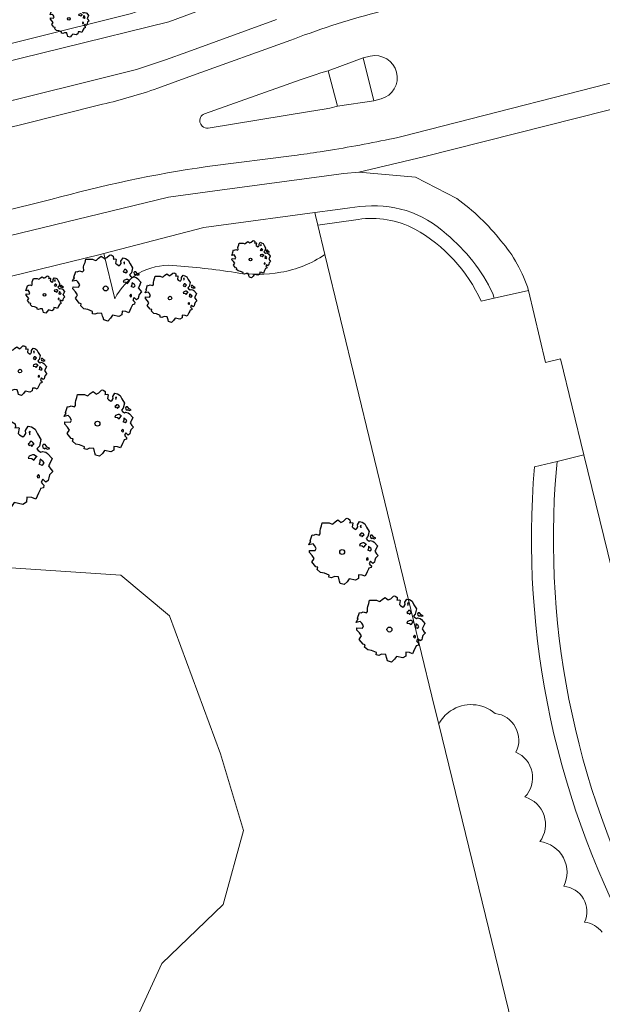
# Model space of a CAD drawing. Header units: metres. Extents: x 152391 to 157968, y 462336 to 467280.
# Tile 591 of 656: x 156759 to 156799, y 464163 to 464230. Entities that reach past the tile are written whole.
import ezdxf

# ---------------------------------------------------------------- set-up
doc = ezdxf.new("R2010")
doc.units = ezdxf.units.M
doc.header["$LTSCALE"] = 0.75
doc.layers.get('0').update_dxf_attribs({"lineweight": 25})
for name, color, linetype, lineweight in [('B-GV-GR-BOOM-S', 252, 'Continuous', 25), ('B-WE-GR-BEPLANTING_CULTUUR_BOSPLANTSOEN-GV', 251, 'Continuous', 18), ('B-WE-GR-BOS_LOOF-GV', 251, 'Continuous', 13), ('B-WE-OG-TERREIN_CULTUURSCHEIDING-GV', 251, 'Continuous', 18), ('B-WE-VH-VERHARDING_ASFALT-GV', 251, 'Continuous', 18), ('B-WE-VH-VERHARDING_TEGEL-GV', 251, 'Continuous', 18)]:
    doc.layers.add(name, color=color, linetype=linetype, lineweight=lineweight)

# ---------------------------------------------------------------- blocks, each defined once
blk = doc.blocks.new('SGR-BOOM_21_30')
at = {"linetype": 'Continuous'}
for p, q in [((-1.051, 1.335), (-1.016, 1.499)), ((-1.016, 1.499), (-0.668, 1.499)), ((-0.668, 1.499), (-0.516, 1.433)), ((-0.516, 1.433), (-0.47, 1.45)), ((-0.47, 1.45), (-0.365, 1.548)), ((-0.365, 1.548), (-0.226, 1.647)), ((-0.226, 1.647), (-0.133, 1.581)), ((-0.133, 1.581), (-0.063, 1.515)), ((-0.063, 1.515), (0.065, 1.581)), ((0.065, 1.581), (0.205, 1.712)), ((0.205, 1.712), (0.263, 1.729)), ((0.263, 1.729), (0.333, 1.696)), ((0.333, 1.696), (0.391, 1.647)), ((0.402, 1.532), (0.379, 1.499)), ((0.379, 1.499), (0.53, 1.515)), ((0.391, 1.647), (0.402, 1.532)), ((0.542, 1.483), (0.507, 1.285)), ((0.53, 1.515), (0.542, 1.483)), ((0.786, 1.4), (0.891, 1.565)), ((0.798, 1.285), (0.786, 1.4)), ((0.891, 1.565), (1.019, 1.532)), ((0.972, 1.368), (0.926, 1.335)), ((0.961, 1.269), (0.972, 1.368)), ((1.019, 1.532), (1.158, 1.45)), ((1.158, 1.45), (1.251, 1.269)), ((-1.633, 0.579), (-1.528, 0.875)), ((-1.528, 0.875), (-1.458, 0.858)), ((-1.458, 0.858), (-1.342, 0.908)), ((-1.342, 0.908), (-1.179, 0.858)), ((-1.179, 0.858), (-1.121, 0.924)), ((-1.133, 1.088), (-1.109, 1.187)), ((-1.121, 0.924), (-1.133, 1.088)), ((-1.109, 1.187), (-1.051, 1.335)), ((0.507, 1.285), (0.565, 1.236)), ((0.565, 1.236), (0.693, 1.154)), ((0.693, 1.154), (0.751, 1.203)), ((0.751, 1.203), (0.798, 1.285)), ((0.937, 0.908), (0.891, 0.875)), ((0.891, 0.875), (0.926, 0.825)), ((0.926, 1.335), (0.949, 1.253)), ((0.926, 0.825), (0.984, 0.842)), ((0.972, 0.973), (0.937, 0.908)), ((0.949, 1.253), (0.961, 1.236)), ((1.03, 0.973), (0.972, 0.973)), ((0.984, 0.842), (1.03, 0.776)), ((1.077, 0.94), (1.03, 0.973)), ((1.03, 0.776), (1.077, 0.842)), ((1.124, 0.875), (1.077, 0.94)), ((1.077, 0.842), (1.124, 0.875)), ((1.321, 0.793), (1.228, 0.694)), ((1.228, 0.694), (1.275, 0.628)), ((1.251, 1.269), (1.379, 1.055)), ((1.379, 1.055), (1.321, 0.793)), ((1.472, 0.858), (1.438, 0.809)), ((1.438, 0.809), (1.461, 0.743)), ((1.461, 0.743), (1.531, 0.694)), ((1.542, 0.858), (1.472, 0.858)), ((1.531, 0.727), (1.635, 0.678)), ((1.531, 0.694), (1.542, 0.727)), ((1.624, 0.76), (1.542, 0.858)), ((1.728, 0.71), (1.624, 0.76)), ((1.635, 0.678), (1.728, 0.71)), ((-1.703, 0.365), (-1.656, 0.48)), ((-1.493, 0.415), (-1.703, 0.365)), ((-1.679, -0.029), (-1.668, 0.086)), ((-1.668, 0.086), (-1.389, 0.07)), ((-1.656, 0.48), (-1.598, 0.53)), ((-1.598, 0.53), (-1.633, 0.579)), ((-1.423, 0.333), (-1.493, 0.415)), ((-1.33, 0.185), (-1.423, 0.333)), ((-1.389, 0.07), (-1.33, 0.185)), ((0.926, 0.415), (0.891, 0.333)), ((0.891, 0.333), (1.03, 0.316)), ((1.054, 0.464), (0.926, 0.415)), ((1.03, 0.316), (1.112, 0.251)), ((1.112, 0.464), (1.054, 0.464)), ((1.217, 0.398), (1.112, 0.464)), ((1.112, 0.251), (1.205, 0.365)), ((1.205, 0.365), (1.24, 0.415)), ((1.275, 0.628), (1.379, 0.563)), ((1.344, 0.185), (1.31, 0.103)), ((1.434, 0.049), (1.31, 0.103)), ((1.356, 0.3), (1.344, 0.234)), ((1.344, 0.234), (1.344, 0.185)), ((1.426, 0.234), (1.356, 0.3)), ((1.379, 0.563), (1.438, 0.595)), ((1.472, 0.201), (1.426, 0.234)), ((1.434, 0.049), (1.507, 0.136)), ((1.438, 0.595), (1.565, 0.563)), ((1.507, 0.136), (1.472, 0.201)), ((1.565, 0.563), (1.635, 0.513)), ((1.635, 0.513), (1.81, 0.316)), ((1.717, 0.103), (1.67, 0.037)), ((1.67, 0.037), (1.763, -0.094)), ((1.81, 0.316), (1.717, 0.103)), ((-1.54, -0.177), (-1.679, -0.029)), ((-1.551, -0.505), (-1.493, -0.423)), ((-1.354, -0.752), (-1.551, -0.505)), ((-1.435, -0.324), (-1.54, -0.177)), ((-1.493, -0.423), (-1.435, -0.324)), ((1.286, -0.292), (1.24, -0.357)), ((1.24, -0.357), (1.251, -0.423)), ((1.263, -0.423), (1.333, -0.407)), ((1.333, -0.341), (1.286, -0.292)), ((1.333, -0.407), (1.333, -0.341)), ((1.461, -0.472), (1.391, -0.587)), ((1.391, -0.587), (1.426, -0.637)), ((1.426, -0.637), (1.496, -0.702)), ((1.577, -0.587), (1.461, -0.472)), ((1.658, -0.522), (1.577, -0.587)), ((1.682, -0.423), (1.658, -0.522)), ((1.717, -0.308), (1.682, -0.423)), ((1.845, -0.177), (1.717, -0.308)), ((1.763, -0.094), (1.845, -0.177)), ((-1.249, -0.784), (-1.354, -0.752)), ((-1.272, -0.899), (-1.249, -0.784)), ((-1.109, -1.047), (-1.272, -0.899)), ((-0.912, -1.08), (-1.109, -1.047)), ((-0.668, -1.179), (-0.912, -1.08)), ((-0.679, -1.294), (-0.668, -1.179)), ((-0.551, -1.326), (-0.679, -1.294)), ((-0.4, -1.261), (-0.551, -1.326)), ((-0.191, -1.277), (-0.4, -1.261)), ((-0.156, -1.425), (-0.191, -1.277)), ((0.844, -1.162), (0.833, -1.359)), ((1.03, -1.179), (0.844, -1.162)), ((1.182, -1.244), (1.03, -1.179)), ((1.286, -1.014), (1.182, -1.244)), ((1.356, -0.883), (1.286, -1.014)), ((1.368, -0.834), (1.356, -0.883)), ((1.484, -0.801), (1.368, -0.834)), ((1.496, -0.702), (1.484, -0.801)), ((-0.133, -1.491), (-0.156, -1.425)), ((-0.098, -1.606), (-0.133, -1.491)), ((0.112, -1.671), (-0.098, -1.606)), ((0.251, -1.524), (0.112, -1.671)), ((0.356, -1.376), (0.251, -1.524)), ((0.682, -1.441), (0.356, -1.376)), ((0.833, -1.359), (0.682, -1.441))]:
    blk.add_line(p, q, dxfattribs=at)
blk.add_circle((0, 0), 0.126, dxfattribs=at)
blk = doc.blocks.new('SGR-BOOM_31_50')
at = {"linetype": 'Continuous'}
for p, q in [((-0.626, 1.933), (-0.487, 2.064)), ((-0.487, 2.064), (-0.301, 2.196)), ((-0.301, 2.196), (-0.177, 2.108)), ((-0.177, 2.108), (-0.084, 2.02)), ((-0.084, 2.02), (0.087, 2.108)), ((0.087, 2.108), (0.273, 2.283)), ((0.273, 2.283), (0.351, 2.305)), ((0.351, 2.305), (0.444, 2.261)), ((0.444, 2.261), (0.521, 2.196)), ((0.537, 2.042), (0.506, 1.999)), ((0.506, 1.999), (0.707, 2.02)), ((0.521, 2.196), (0.537, 2.042)), ((0.707, 2.02), (0.723, 1.977)), ((1.048, 1.867), (1.188, 2.086)), ((1.188, 2.086), (1.358, 2.042)), ((1.358, 2.042), (1.545, 1.933)), ((-1.51, 1.451), (-1.479, 1.582)), ((-1.495, 1.232), (-1.51, 1.451)), ((-1.479, 1.582), (-1.402, 1.78)), ((-1.402, 1.78), (-1.355, 1.999)), ((-1.355, 1.999), (-0.89, 1.999)), ((-0.89, 1.999), (-0.688, 1.911)), ((-0.688, 1.911), (-0.626, 1.933)), ((0.723, 1.977), (0.676, 1.714)), ((0.676, 1.714), (0.754, 1.648)), ((0.754, 1.648), (0.924, 1.539)), ((0.924, 1.539), (1.002, 1.604)), ((1.002, 1.604), (1.064, 1.714)), ((1.064, 1.714), (1.048, 1.867)), ((1.296, 1.823), (1.234, 1.78)), ((1.234, 1.78), (1.265, 1.67)), ((1.265, 1.67), (1.281, 1.648)), ((1.281, 1.692), (1.296, 1.823)), ((1.545, 1.933), (1.669, 1.692)), ((1.669, 1.692), (1.839, 1.407)), ((1.839, 1.407), (1.762, 1.057)), ((-2.208, 0.641), (-2.131, 0.706)), ((-2.177, 0.772), (-2.038, 1.166)), ((-2.131, 0.706), (-2.177, 0.772)), ((-2.038, 1.166), (-1.944, 1.144)), ((-1.944, 1.144), (-1.789, 1.21)), ((-1.789, 1.21), (-1.572, 1.144)), ((-1.572, 1.144), (-1.495, 1.232)), ((1.25, 1.21), (1.188, 1.166)), ((1.188, 1.166), (1.234, 1.101)), ((1.234, 1.101), (1.312, 1.122)), ((1.296, 1.298), (1.25, 1.21)), ((1.374, 1.298), (1.296, 1.298)), ((1.312, 1.122), (1.374, 1.035)), ((1.436, 1.254), (1.374, 1.298)), ((1.374, 1.035), (1.436, 1.122)), ((1.498, 1.166), (1.436, 1.254)), ((1.436, 1.122), (1.498, 1.166)), ((1.762, 1.057), (1.638, 0.925)), ((1.638, 0.925), (1.7, 0.838)), ((1.7, 0.838), (1.839, 0.75)), ((1.839, 0.75), (1.917, 0.794)), ((1.963, 1.144), (1.917, 1.079)), ((1.917, 1.079), (1.948, 0.991)), ((1.917, 0.794), (2.087, 0.75)), ((1.948, 0.991), (2.041, 0.925)), ((2.056, 1.144), (1.963, 1.144)), ((2.041, 0.969), (2.18, 0.903)), ((2.041, 0.925), (2.056, 0.969)), ((2.165, 1.013), (2.056, 1.144)), ((2.087, 0.75), (2.18, 0.684)), ((2.304, 0.947), (2.165, 1.013)), ((2.18, 0.903), (2.304, 0.947)), ((2.18, 0.684), (2.413, 0.422)), ((-2.27, 0.487), (-2.208, 0.641)), ((-1.991, 0.553), (-2.27, 0.487)), ((-2.239, -0.038), (-2.224, 0.115)), ((-2.224, 0.115), (-1.851, 0.093)), ((-1.898, 0.444), (-1.991, 0.553)), ((-1.774, 0.246), (-1.898, 0.444)), ((-1.851, 0.093), (-1.774, 0.246)), ((1.234, 0.553), (1.188, 0.444)), ((1.188, 0.444), (1.374, 0.422)), ((1.405, 0.619), (1.234, 0.553)), ((1.374, 0.422), (1.483, 0.334)), ((1.483, 0.619), (1.405, 0.619)), ((1.622, 0.531), (1.483, 0.619)), ((1.483, 0.334), (1.607, 0.487)), ((1.607, 0.487), (1.653, 0.553)), ((1.793, 0.246), (1.746, 0.137)), ((1.911, 0.065), (1.746, 0.137)), ((1.808, 0.4), (1.793, 0.312)), ((1.793, 0.312), (1.793, 0.246)), ((1.901, 0.312), (1.808, 0.4)), ((1.963, 0.268), (1.901, 0.312)), ((1.911, 0.065), (2.01, 0.181)), ((2.01, 0.181), (1.963, 0.268)), ((2.289, 0.137), (2.227, 0.049)), ((2.227, 0.049), (2.351, -0.126)), ((2.413, 0.422), (2.289, 0.137)), ((-2.053, -0.235), (-2.239, -0.038)), ((-2.069, -0.673), (-1.991, -0.564)), ((-1.913, -0.433), (-2.053, -0.235)), ((-1.991, -0.564), (-1.913, -0.433)), ((1.715, -0.389), (1.653, -0.476)), ((1.653, -0.476), (1.669, -0.564)), ((1.684, -0.564), (1.777, -0.542)), ((1.777, -0.454), (1.715, -0.389)), ((1.777, -0.542), (1.777, -0.454)), ((1.948, -0.63), (1.855, -0.783)), ((2.103, -0.783), (1.948, -0.63)), ((2.242, -0.564), (2.211, -0.695)), ((2.289, -0.411), (2.242, -0.564)), ((2.459, -0.235), (2.289, -0.411)), ((2.351, -0.126), (2.459, -0.235)), ((-1.805, -1.002), (-2.069, -0.673)), ((-1.665, -1.046), (-1.805, -1.002)), ((-1.696, -1.199), (-1.665, -1.046)), ((-1.479, -1.396), (-1.696, -1.199)), ((1.808, -1.177), (1.715, -1.352)), ((1.824, -1.112), (1.808, -1.177)), ((1.979, -1.068), (1.824, -1.112)), ((1.855, -0.783), (1.901, -0.849)), ((1.901, -0.849), (1.994, -0.936)), ((1.994, -0.936), (1.979, -1.068)), ((2.211, -0.695), (2.103, -0.783)), ((-1.216, -1.44), (-1.479, -1.396)), ((-0.89, -1.571), (-1.216, -1.44)), ((-0.906, -1.725), (-0.89, -1.571)), ((-0.735, -1.769), (-0.906, -1.725)), ((-0.533, -1.681), (-0.735, -1.769)), ((-0.254, -1.703), (-0.533, -1.681)), ((-0.208, -1.9), (-0.254, -1.703)), ((-0.177, -1.988), (-0.208, -1.9)), ((-0.13, -2.141), (-0.177, -1.988)), ((0.475, -1.834), (0.335, -2.031)), ((0.909, -1.922), (0.475, -1.834)), ((1.11, -1.812), (0.909, -1.922)), ((1.126, -1.55), (1.11, -1.812)), ((1.374, -1.571), (1.126, -1.55)), ((1.576, -1.659), (1.374, -1.571)), ((1.715, -1.352), (1.576, -1.659)), ((0.149, -2.229), (-0.13, -2.141)), ((0.335, -2.031), (0.149, -2.229))]:
    blk.add_line(p, q, dxfattribs=at)
blk.add_circle((0, 0), 0.169, dxfattribs=at)
blk = doc.blocks.new('SGR-BOOM_50_100')
at = {"linetype": 'Continuous'}
for p, q in [((-0.835, 2.577), (-0.649, 2.752)), ((-0.649, 2.752), (-0.401, 2.928)), ((-0.401, 2.928), (-0.236, 2.811)), ((-0.236, 2.811), (-0.112, 2.694)), ((-0.112, 2.694), (0.116, 2.811)), ((0.116, 2.811), (0.364, 3.044)), ((0.364, 3.044), (0.467, 3.074)), ((0.467, 3.074), (0.591, 3.015)), ((0.591, 3.015), (0.695, 2.928)), ((0.715, 2.723), (0.674, 2.665)), ((0.674, 2.665), (0.943, 2.694)), ((0.695, 2.928), (0.715, 2.723)), ((0.943, 2.694), (0.964, 2.636)), ((1.398, 2.49), (1.584, 2.782)), ((1.584, 2.782), (1.811, 2.723)), ((1.811, 2.723), (2.059, 2.577)), ((-2.014, 1.935), (-1.972, 2.11)), ((-1.972, 2.11), (-1.869, 2.373)), ((-1.869, 2.373), (-1.807, 2.665)), ((-1.807, 2.665), (-1.187, 2.665)), ((-1.187, 2.665), (-0.918, 2.548)), ((-0.918, 2.548), (-0.835, 2.577)), ((0.964, 2.636), (0.902, 2.285)), ((0.902, 2.285), (1.005, 2.198)), ((1.005, 2.198), (1.232, 2.052)), ((1.232, 2.052), (1.336, 2.139)), ((1.336, 2.139), (1.418, 2.285)), ((1.418, 2.285), (1.398, 2.49)), ((1.729, 2.431), (1.646, 2.373)), ((1.646, 2.373), (1.687, 2.227)), ((1.687, 2.227), (1.708, 2.198)), ((1.708, 2.256), (1.729, 2.431)), ((2.059, 2.577), (2.225, 2.256)), ((2.225, 2.256), (2.452, 1.876)), ((-2.903, 1.029), (-2.717, 1.555)), ((-2.717, 1.555), (-2.593, 1.526)), ((-2.593, 1.526), (-2.386, 1.613)), ((-2.386, 1.613), (-2.096, 1.526)), ((-2.096, 1.526), (-1.993, 1.643)), ((-1.993, 1.643), (-2.014, 1.935)), ((1.667, 1.613), (1.584, 1.555)), ((1.584, 1.555), (1.646, 1.467)), ((1.646, 1.467), (1.749, 1.497)), ((1.729, 1.73), (1.667, 1.613)), ((1.832, 1.73), (1.729, 1.73)), ((1.749, 1.497), (1.832, 1.38)), ((1.915, 1.672), (1.832, 1.73)), ((1.832, 1.38), (1.915, 1.497)), ((1.997, 1.555), (1.915, 1.672)), ((1.915, 1.497), (1.997, 1.555)), ((2.349, 1.409), (2.183, 1.234)), ((2.452, 1.876), (2.349, 1.409)), ((2.618, 1.526), (2.556, 1.438)), ((2.556, 1.438), (2.597, 1.321)), ((2.742, 1.526), (2.618, 1.526)), ((2.886, 1.351), (2.742, 1.526)), ((3.072, 1.263), (2.886, 1.351)), ((-3.027, 0.65), (-2.944, 0.854)), ((-2.655, 0.737), (-3.027, 0.65)), ((-2.944, 0.854), (-2.841, 0.942)), ((-2.841, 0.942), (-2.903, 1.029)), ((-2.531, 0.591), (-2.655, 0.737)), ((1.646, 0.737), (1.584, 0.591)), ((1.873, 0.825), (1.646, 0.737)), ((1.977, 0.825), (1.873, 0.825)), ((2.163, 0.708), (1.977, 0.825)), ((2.142, 0.65), (2.204, 0.737)), ((2.183, 1.234), (2.266, 1.117)), ((2.266, 1.117), (2.452, 1)), ((2.452, 1), (2.556, 1.059)), ((2.556, 1.059), (2.783, 1)), ((2.597, 1.321), (2.721, 1.234)), ((2.721, 1.292), (2.907, 1.205)), ((2.721, 1.234), (2.742, 1.292)), ((2.783, 1), (2.907, 0.913)), ((2.907, 1.205), (3.072, 1.263)), ((2.907, 0.913), (3.217, 0.562)), ((-2.985, -0.051), (-2.965, 0.153)), ((-2.965, 0.153), (-2.469, 0.124)), ((-2.365, 0.329), (-2.531, 0.591)), ((-2.469, 0.124), (-2.365, 0.329)), ((1.584, 0.591), (1.832, 0.562)), ((1.832, 0.562), (1.977, 0.445)), ((1.977, 0.445), (2.142, 0.65)), ((2.39, 0.329), (2.328, 0.183)), ((2.549, 0.087), (2.328, 0.183)), ((2.411, 0.533), (2.39, 0.416)), ((2.39, 0.416), (2.39, 0.329)), ((2.535, 0.416), (2.411, 0.533)), ((2.618, 0.358), (2.535, 0.416)), ((2.549, 0.087), (2.68, 0.241)), ((2.68, 0.241), (2.618, 0.358)), ((3.052, 0.183), (2.969, 0.066)), ((2.969, 0.066), (3.135, -0.168)), ((3.217, 0.562), (3.052, 0.183)), ((-2.737, -0.314), (-2.985, -0.051)), ((-2.551, -0.577), (-2.737, -0.314)), ((-2.655, -0.752), (-2.551, -0.577)), ((2.287, -0.518), (2.204, -0.635)), ((2.204, -0.635), (2.225, -0.752)), ((2.37, -0.606), (2.287, -0.518)), ((2.37, -0.723), (2.37, -0.606)), ((3.052, -0.548), (2.99, -0.752)), ((3.279, -0.314), (3.052, -0.548)), ((3.135, -0.168), (3.279, -0.314)), ((-2.758, -0.898), (-2.655, -0.752)), ((-2.407, -1.336), (-2.758, -0.898)), ((-2.22, -1.394), (-2.407, -1.336)), ((2.245, -0.752), (2.37, -0.723)), ((2.597, -0.84), (2.473, -1.044)), ((2.473, -1.044), (2.535, -1.132)), ((2.535, -1.132), (2.659, -1.248)), ((2.804, -1.044), (2.597, -0.84)), ((2.659, -1.248), (2.638, -1.424)), ((2.948, -0.927), (2.804, -1.044)), ((2.99, -0.752), (2.948, -0.927)), ((-2.262, -1.599), (-2.22, -1.394)), ((-1.972, -1.862), (-2.262, -1.599)), ((-1.621, -1.92), (-1.972, -1.862)), ((-1.187, -2.095), (-1.621, -1.92)), ((2.287, -1.803), (2.101, -2.212)), ((2.411, -1.57), (2.287, -1.803)), ((2.432, -1.482), (2.411, -1.57)), ((2.638, -1.424), (2.432, -1.482)), ((-1.207, -2.3), (-1.187, -2.095)), ((-0.98, -2.358), (-1.207, -2.3)), ((-0.711, -2.241), (-0.98, -2.358)), ((-0.339, -2.271), (-0.711, -2.241)), ((-0.277, -2.533), (-0.339, -2.271)), ((-0.236, -2.65), (-0.277, -2.533)), ((-0.174, -2.855), (-0.236, -2.65)), ((0.633, -2.446), (0.447, -2.709)), ((1.212, -2.563), (0.633, -2.446)), ((1.48, -2.417), (1.212, -2.563)), ((1.501, -2.066), (1.48, -2.417)), ((1.832, -2.095), (1.501, -2.066)), ((2.101, -2.212), (1.832, -2.095)), ((0.199, -2.971), (-0.174, -2.855)), ((0.447, -2.709), (0.199, -2.971))]:
    blk.add_line(p, q, dxfattribs=at)
blk.add_circle((0, 0), 0.225, dxfattribs=at)
blk = doc.blocks.new('SGR-BOOM_0_20')
at = {"linetype": 'Continuous'}
for p, q in [((-1.094, 0.644), (-1.007, 0.681)), ((-1.007, 0.681), (-0.884, 0.644)), ((-0.884, 0.644), (-0.841, 0.693)), ((-0.85, 0.816), (-0.832, 0.89)), ((-0.841, 0.693), (-0.85, 0.816)), ((-0.832, 0.89), (-0.788, 1.001)), ((-0.788, 1.001), (-0.762, 1.124)), ((-0.762, 1.124), (-0.501, 1.124)), ((-0.501, 1.124), (-0.387, 1.075)), ((-0.387, 1.075), (-0.352, 1.087)), ((-0.352, 1.087), (-0.274, 1.161)), ((-0.274, 1.161), (-0.169, 1.235)), ((-0.169, 1.235), (-0.099, 1.186)), ((-0.099, 1.186), (-0.047, 1.137)), ((-0.047, 1.137), (0.049, 1.186)), ((0.049, 1.186), (0.154, 1.284)), ((0.154, 1.284), (0.197, 1.297)), ((0.197, 1.297), (0.25, 1.272)), ((0.25, 1.272), (0.293, 1.235)), ((0.302, 1.149), (0.284, 1.124)), ((0.284, 1.124), (0.398, 1.137)), ((0.293, 1.235), (0.302, 1.149)), ((0.407, 1.112), (0.38, 0.964)), ((0.38, 0.964), (0.424, 0.927)), ((0.398, 1.137), (0.407, 1.112)), ((0.424, 0.927), (0.52, 0.865)), ((0.52, 0.865), (0.564, 0.902)), ((0.564, 0.902), (0.598, 0.964)), ((0.59, 1.05), (0.668, 1.173)), ((0.598, 0.964), (0.59, 1.05)), ((0.668, 1.173), (0.764, 1.149)), ((0.703, 0.681), (0.668, 0.656)), ((0.729, 1.026), (0.694, 1.001)), ((0.694, 1.001), (0.712, 0.939)), ((0.729, 0.73), (0.703, 0.681)), ((0.712, 0.939), (0.721, 0.927)), ((0.721, 0.952), (0.729, 1.026)), ((0.773, 0.73), (0.729, 0.73)), ((0.764, 1.149), (0.869, 1.087)), ((0.808, 0.705), (0.773, 0.73)), ((0.843, 0.656), (0.808, 0.705)), ((0.869, 1.087), (0.939, 0.952)), ((0.939, 0.952), (1.035, 0.792)), ((1.035, 0.792), (0.991, 0.594)), ((-1.277, 0.274), (-1.242, 0.36)), ((-1.12, 0.311), (-1.277, 0.274)), ((-1.259, -0.022), (-1.251, 0.065)), ((-1.251, 0.065), (-1.041, 0.052)), ((-1.242, 0.36), (-1.198, 0.397)), ((-1.225, 0.434), (-1.146, 0.656)), ((-1.198, 0.397), (-1.225, 0.434)), ((-1.146, 0.656), (-1.094, 0.644)), ((-1.068, 0.249), (-1.12, 0.311)), ((-0.998, 0.139), (-1.068, 0.249)), ((-1.041, 0.052), (-0.998, 0.139)), ((0.668, 0.656), (0.694, 0.619)), ((0.694, 0.311), (0.668, 0.249)), ((0.668, 0.249), (0.773, 0.237)), ((0.694, 0.619), (0.738, 0.631)), ((0.79, 0.348), (0.694, 0.311)), ((0.738, 0.631), (0.773, 0.582)), ((0.773, 0.582), (0.808, 0.631)), ((0.773, 0.237), (0.834, 0.188)), ((0.834, 0.348), (0.79, 0.348)), ((0.808, 0.631), (0.843, 0.656)), ((0.912, 0.299), (0.834, 0.348)), ((0.834, 0.188), (0.904, 0.274)), ((0.904, 0.274), (0.93, 0.311)), ((0.991, 0.594), (0.921, 0.521)), ((0.921, 0.521), (0.956, 0.471)), ((0.956, 0.471), (1.035, 0.422)), ((1.008, 0.139), (0.982, 0.077)), ((1.075, 0.037), (0.982, 0.077)), ((1.017, 0.225), (1.008, 0.176)), ((1.008, 0.176), (1.008, 0.139)), ((1.069, 0.176), (1.017, 0.225)), ((1.035, 0.422), (1.078, 0.447)), ((1.104, 0.151), (1.069, 0.176)), ((1.075, 0.037), (1.13, 0.102)), ((1.104, 0.644), (1.078, 0.607)), ((1.078, 0.607), (1.096, 0.557)), ((1.078, 0.447), (1.174, 0.422)), ((1.096, 0.557), (1.148, 0.521)), ((1.157, 0.644), (1.104, 0.644)), ((1.13, 0.102), (1.104, 0.151)), ((1.148, 0.545), (1.226, 0.508)), ((1.148, 0.521), (1.157, 0.545)), ((1.218, 0.57), (1.157, 0.644)), ((1.174, 0.422), (1.226, 0.385)), ((1.296, 0.533), (1.218, 0.57)), ((1.226, 0.508), (1.296, 0.533)), ((1.226, 0.385), (1.357, 0.237)), ((1.287, 0.077), (1.253, 0.028)), ((1.253, 0.028), (1.322, -0.071)), ((1.357, 0.237), (1.287, 0.077)), ((-1.155, -0.132), (-1.259, -0.022)), ((-1.164, -0.379), (-1.12, -0.317)), ((-1.015, -0.564), (-1.164, -0.379)), ((-1.076, -0.243), (-1.155, -0.132)), ((-1.12, -0.317), (-1.076, -0.243)), ((-0.937, -0.588), (-1.015, -0.564)), ((-0.954, -0.675), (-0.937, -0.588)), ((0.965, -0.219), (0.93, -0.268)), ((0.93, -0.268), (0.939, -0.317)), ((0.947, -0.317), (1, -0.305)), ((1, -0.256), (0.965, -0.219)), ((1.017, -0.662), (0.965, -0.761)), ((1, -0.305), (1, -0.256)), ((1.026, -0.625), (1.017, -0.662)), ((1.113, -0.601), (1.026, -0.625)), ((1.096, -0.354), (1.043, -0.44)), ((1.043, -0.44), (1.069, -0.477)), ((1.069, -0.477), (1.122, -0.527)), ((1.183, -0.44), (1.096, -0.354)), ((1.122, -0.527), (1.113, -0.601)), ((1.244, -0.391), (1.183, -0.44)), ((1.261, -0.317), (1.244, -0.391)), ((1.287, -0.231), (1.261, -0.317)), ((1.383, -0.132), (1.287, -0.231)), ((1.322, -0.071), (1.383, -0.132)), ((-0.832, -0.785), (-0.954, -0.675)), ((-0.684, -0.81), (-0.832, -0.785)), ((-0.501, -0.884), (-0.684, -0.81)), ((-0.509, -0.97), (-0.501, -0.884)), ((-0.413, -0.995), (-0.509, -0.97)), ((-0.3, -0.946), (-0.413, -0.995)), ((-0.143, -0.958), (-0.3, -0.946)), ((-0.117, -1.069), (-0.143, -0.958)), ((-0.099, -1.118), (-0.117, -1.069)), ((-0.073, -1.204), (-0.099, -1.118)), ((0.084, -1.254), (-0.073, -1.204)), ((0.188, -1.143), (0.084, -1.254)), ((0.267, -1.032), (0.188, -1.143)), ((0.511, -1.081), (0.267, -1.032)), ((0.625, -1.019), (0.511, -1.081)), ((0.633, -0.872), (0.625, -1.019)), ((0.773, -0.884), (0.633, -0.872)), ((0.886, -0.933), (0.773, -0.884)), ((0.965, -0.761), (0.886, -0.933))]:
    blk.add_line(p, q, dxfattribs=at)
blk.add_circle((0, 0), 0.0948, dxfattribs=at)

msp = doc.modelspace()

# ---------------------------------------------------------------- linework, layer by layer
at = {"layer": 'B-WE-GR-BEPLANTING_CULTUUR_BOSPLANTSOEN-GV'}
for points in [[(156780.135, 464213.821), (156779.645, 464215.843), (156779.486, 464216.499), (156779.44, 464216.687), (156773.053, 464215.835), (156771.861, 464215.676), (156765.024, 464213.891), (156765.783, 464210.799)], [(156765.783, 464210.799), (156765.024, 464213.891), (156764.784, 464213.828), (156752.473, 464210.831), (156740.338, 464207.852), (156740.959, 464204.312), (156741.9, 464198.948), (156752.235, 464194.371), (156758.345, 464192.45), (156766.201, 464191.926), (156769.518, 464189.133), (156773.01, 464179.705), (156774.581, 464174.467), (156773.184, 464169.404), (156768.994, 464165.389), (156766.026, 464158.929)], [(156803.71, 464116.829), (156794.956, 464152.877), (156787.906, 464181.737), (156787.623, 464182.894), (156780.135, 464213.821)]]:
    msp.add_lwpolyline(points, dxfattribs=at)
for points in [[(156780.135, 464213.821, -0.106433), (156777.126, 464212.615)], [(156777.126, 464212.615, 0.106433), (156780.135, 464213.821)], [(156769.753, 464213.078, 0.305127), (156765.783, 464210.799)], [(156765.783, 464210.799, -0.305127), (156769.753, 464213.078)], [(156774.013, 464212.593, 0.020889), (156769.753, 464213.078)], [(156769.753, 464213.078, -0.020889), (156774.013, 464212.593)], [(156777.126, 464212.615, -0.080949), (156774.013, 464212.593)], [(156774.013, 464212.593, 0.080949), (156777.126, 464212.615)]]:
    msp.add_lwpolyline(points, format="xyb", dxfattribs=at)
at = {"layer": 'B-WE-GR-BOS_LOOF-GV'}
for points in [[(156791.758, 464182.467, 0.338138), (156788.715, 464182.638)], [(156788.715, 464182.638, 0.122829), (156787.906, 464181.737)], [(156793.185, 464179.82, 0.520901), (156791.758, 464182.467)], [(156793.797, 464176.765, 0.520489), (156793.185, 464179.82)], [(156794.817, 464173.711, 0.520526), (156793.797, 464176.765)], [(156796.448, 464170.656, 0.520222), (156794.817, 464173.711)], [(156797.875, 464168.213, 0.520366), (156796.448, 464170.656)], [(156799.083, 464167.535, 0.183563), (156797.875, 464168.213)]]:
    msp.add_lwpolyline(points, format="xyb", dxfattribs=at)
msp.add_lwpolyline([(156787.906, 464181.737), (156794.956, 464152.877), (156803.71, 464116.829)], dxfattribs=at)
at = {"layer": 'B-WE-OG-TERREIN_CULTUURSCHEIDING-GV'}
for points in [[(156733.864, 464241.479), (156734, 464241.51), (156734.635, 464239.154), (156733.914, 464238.305), (156733.314, 464237.978), (156733.826, 464236.444), (156735.187, 464236.371), (156735.203, 464236.317), (156736.751, 464236.653), (156738.366, 464237.004), (156739.441, 464231.328), (156739.455, 464231.168), (156736.021, 464230.272), (156736.92, 464230.008), (156737.395, 464228.031), (156737.358, 464228.021), (156738.939, 464223.318), (156766.927, 464230.296), (156771.183, 464231.865), (156777.55, 464234.213), (156777.567, 464234.219)], [(156777.567, 464234.219), (156777.55, 464234.213), (156771.183, 464231.865), (156766.927, 464230.296), (156738.939, 464223.318)], [(156738.939, 464223.318), (156736.261, 464222.65), (156736.15, 464222.622), (156736.43, 464221.662), (156736.435, 464221.645), (156747.413, 464224.395), (156755.016, 464226.172), (156769.478, 464229.716), (156778.288, 464233.01)], [(156782.512, 464217.097), (156781.843, 464217.008), (156780.844, 464216.874), (156779.44, 464216.687), (156779.486, 464216.499), (156779.645, 464215.843), (156782.397, 464216.229)], [(156782.397, 464216.229), (156779.645, 464215.843), (156780.135, 464213.821), (156787.623, 464182.894), (156787.906, 464181.737)], [(156794.451, 464199.312), (156795.994, 464199.689), (156796.828, 464199.892), (156797.827, 464200.135), (156796.221, 464206.705), (156795.198, 464206.455), (156794.037, 464211.375), (156791.69, 464210.833), (156790.81, 464210.634)], [(156790.81, 464210.634), (156791.69, 464210.833), (156791.666, 464210.92), (156791.599, 464211.166)], [(156766.026, 464158.929), (156768.994, 464165.389), (156773.184, 464169.404), (156774.581, 464174.467), (156773.01, 464179.705), (156769.518, 464189.133), (156766.201, 464191.926), (156758.345, 464192.45), (156752.235, 464194.371), (156741.9, 464198.948), (156740.959, 464204.312), (156740.338, 464207.852), (156739.365, 464207.614), (156742.827, 464187.871), (156745.319, 464174.426), (156747.099, 464164.326), (156748.26, 464157.739)], [(156864.532, 463924.122), (156864.292, 463925.093), (156865.283, 463925.336), (156843.625, 464013.483), (156824.627, 464090.944), (156803.277, 464177.828), (156797.827, 464200.135), (156796.828, 464199.892), (156795.994, 464199.689), (156795.946, 464199.185)], [(156795.994, 464199.689), (156794.451, 464199.312)], [(156795.946, 464199.185), (156795.994, 464199.689)]]:
    msp.add_lwpolyline(points, dxfattribs=at)
for points in [[(156788.432, 464215.213, 0.226023), (156782.512, 464217.097)], [(156786.272, 464215.564, 0.160778), (156782.397, 464216.229)], [(156782.397, 464216.229, -0.160778), (156786.272, 464215.564)], [(156790.81, 464210.634, 0.160967), (156786.272, 464215.564)], [(156786.272, 464215.564, -0.160967), (156790.81, 464210.634)], [(156791.599, 464211.166, 0.111449), (156788.432, 464215.213)], [(156801.626, 464165.967, -0.149443), (156794.451, 464199.312)], [(156794.451, 464199.312, 0.149443), (156801.626, 464165.967)], [(156795.946, 464199.185, 0.149446), (156802.937, 464166.698)], [(156802.937, 464166.698, -0.149446), (156795.946, 464199.185)], [(156788.715, 464182.638, -0.338138), (156791.758, 464182.467)], [(156787.906, 464181.737, -0.122829), (156788.715, 464182.638)], [(156791.758, 464182.467, -0.520901), (156793.185, 464179.82)], [(156793.185, 464179.82, -0.520489), (156793.797, 464176.765)], [(156793.797, 464176.765, -0.520526), (156794.817, 464173.711)], [(156794.817, 464173.711, -0.520222), (156796.448, 464170.656)], [(156796.448, 464170.656, -0.520366), (156797.875, 464168.213)], [(156797.875, 464168.213, -0.183563), (156799.083, 464167.535)]]:
    msp.add_lwpolyline(points, format="xyb", dxfattribs=at)
at = {"layer": 'B-WE-VH-VERHARDING_ASFALT-GV'}
for points in [[(156851.536, 464238.266), (156851.524, 464238.257), (156838.993, 464235.236), (156829.334, 464232.908), (156812.903, 464228.847), (156803.163, 464226.44), (156785.395, 464221.885)], [(156785.395, 464221.885), (156803.163, 464226.44), (156812.903, 464228.847), (156829.334, 464232.908), (156838.993, 464235.236), (156851.524, 464238.257), (156851.536, 464238.266)], [(156776.821, 464229.876), (156770.776, 464227.684), (156769.236, 464227.126), (156767.265, 464226.476), (156763.435, 464225.51), (156754.23, 464223.24), (156748.352, 464221.845), (156737.16, 464219.103), (156734.234, 464218.386), (156716.999, 464214.138), (156699.161, 464209.744), (156677.275, 464204.38), (156673.387, 464203.427), (156666.523, 464201.76), (156656.057, 464200.295), (156651.563, 464199.666)], [(156768.713, 464225.189), (156771.09, 464226.049), (156777.808, 464228.478), (156778.06, 464228.569), (156778.75, 464228.828)], [(156778.75, 464228.828), (156778.06, 464228.569), (156777.808, 464228.478), (156771.09, 464226.049), (156768.713, 464225.189)], [(156771.913, 464223.449), (156778.515, 464225.776), (156779.461, 464226.109), (156779.86, 464226.25), (156780.359, 464226.372), (156782.748, 464227.256), (156783.237, 464227.38)], [(156783.237, 464227.38), (156782.748, 464227.256), (156783.471, 464224.339), (156783.983, 464224.457)], [(156779.083, 464223.604), (156780.074, 464223.768), (156780.477, 464223.835), (156780.993, 464223.956), (156780.359, 464226.372), (156779.86, 464226.25), (156779.461, 464226.109), (156778.515, 464225.776), (156771.913, 464223.449)], [(156809.188, 464226.175), (156803.623, 464224.734), (156786.877, 464220.5), (156782.458, 464219.458), (156786.33, 464219.111), (156789.141, 464217.659)], [(156658.904, 464189.434), (156686.361, 464197.357), (156703.378, 464201.547), (156735.377, 464209.412), (156735.665, 464209.483), (156738.313, 464210.133), (156748.175, 464212.565), (156756.954, 464214.725), (156769.458, 464217.743), (156772.605, 464218.167), (156780.236, 464219.196), (156781.234, 464219.331), (156781.426, 464219.357), (156782.458, 464219.458), (156786.877, 464220.5), (156803.623, 464224.734)], [(156669.88, 464200.816), (156688.325, 464205.301), (156700.962, 464208.428), (156720.735, 464213.29), (156734.511, 464216.663), (156736.74, 464217.209), (156759.422, 464222.721), (156764.949, 464224.09)], [(156764.949, 464224.09), (156759.422, 464222.721), (156736.74, 464217.209), (156734.511, 464216.663), (156720.735, 464213.29), (156700.962, 464208.428), (156688.325, 464205.301), (156669.88, 464200.816)], [(156783.983, 464224.457), (156783.471, 464224.339), (156780.993, 464223.956), (156780.477, 464223.835), (156780.074, 464223.768)], [(156780.074, 464223.768), (156779.083, 464223.604), (156772.165, 464222.458)], [(156772.165, 464222.458), (156779.083, 464223.604)], [(156780.796, 464221.006), (156779.804, 464220.848)], [(156779.804, 464220.848), (156780.796, 464221.006)], [(156772.084, 464219.835), (156772.28, 464219.86), (156778.027, 464220.593)], [(156778.027, 464220.593), (156772.28, 464219.86)], [(156772.28, 464219.86), (156772.084, 464219.835)], [(156761.412, 464217.58), (156750.751, 464214.941), (156747.881, 464214.241), (156735.393, 464211.176), (156723.649, 464208.294), (156698.477, 464202.146), (156675.303, 464196.434)], [(156675.303, 464196.434), (156698.477, 464202.146), (156723.649, 464208.294), (156735.393, 464211.176), (156747.881, 464214.241), (156750.751, 464214.941), (156761.412, 464217.58)], [(156794.037, 464211.375), (156795.198, 464206.455), (156796.221, 464206.705), (156797.827, 464200.135), (156803.277, 464177.828), (156824.627, 464090.944), (156843.625, 464013.483), (156865.283, 463925.336), (156864.292, 463925.093), (156864.532, 463924.122), (156866.391, 463916.601), (156869.516, 463903.653)]]:
    msp.add_lwpolyline(points, dxfattribs=at)
for points in [[(156778.75, 464228.828, -0.029402), (156784.735, 464230.634)], [(156784.735, 464230.634, 0.029402), (156778.75, 464228.828)], [(156783.983, 464224.457, 0.970977), (156783.237, 464227.38)], [(156783.237, 464227.38, -0.970977), (156783.983, 464224.457)], [(156764.949, 464224.09, 0.026237), (156768.713, 464225.189)], [(156768.713, 464225.189, -0.026237), (156764.949, 464224.09)], [(156771.913, 464223.449, 0.187939), (156771.64, 464223.19)], [(156771.64, 464223.19, -0.187939), (156771.913, 464223.449)], [(156771.64, 464223.19, 0.32578), (156771.754, 464222.594)], [(156771.754, 464222.594, -0.32578), (156771.64, 464223.19)], [(156771.754, 464222.594, 0.218412), (156772.165, 464222.458)], [(156772.165, 464222.458, -0.218412), (156771.754, 464222.594)], [(156785.395, 464221.885, -0.012818), (156780.796, 464221.006)], [(156780.796, 464221.006, 0.012818), (156785.395, 464221.885)], [(156779.804, 464220.848, -0.005042), (156778.027, 464220.593)], [(156778.027, 464220.593, 0.005042), (156779.804, 464220.848)], [(156772.084, 464219.835, 0.032311), (156761.412, 464217.58)], [(156761.412, 464217.58, -0.032311), (156772.084, 464219.835)], [(156789.141, 464217.659, -0.069212), (156792.156, 464214.765)], [(156792.156, 464214.765, -0.10557), (156794.037, 464211.375)]]:
    msp.add_lwpolyline(points, format="xyb", dxfattribs=at)
at = {"layer": 'B-WE-VH-VERHARDING_TEGEL-GV'}
for points in [[(156778.288, 464233.01), (156769.478, 464229.716), (156755.016, 464226.172), (156747.413, 464224.395), (156736.435, 464221.645), (156736.43, 464221.662), (156733.662, 464220.974), (156726.198, 464219.148), (156718.162, 464217.199), (156709.22, 464215.004), (156706.054, 464214.242), (156702.712, 464213.383), (156700.004, 464215.836), (156699.681, 464216.951), (156684.637, 464213.277), (156684.775, 464212.514), (156684.113, 464210.691)], [(156677.275, 464204.38), (156699.161, 464209.744), (156716.999, 464214.138), (156734.234, 464218.386), (156737.16, 464219.103), (156748.352, 464221.845), (156754.23, 464223.24), (156763.435, 464225.51), (156767.265, 464226.476), (156769.236, 464227.126), (156770.776, 464227.684), (156776.821, 464229.876)], [(156789.141, 464217.659), (156786.33, 464219.111), (156782.458, 464219.458), (156781.426, 464219.357), (156781.234, 464219.331), (156780.236, 464219.196), (156772.605, 464218.167), (156769.458, 464217.743), (156756.954, 464214.725), (156748.175, 464212.565), (156738.313, 464210.133), (156735.665, 464209.483), (156735.377, 464209.412), (156703.378, 464201.547), (156686.361, 464197.357), (156658.904, 464189.434)], [(156669.419, 464190.461), (156689.34, 464195.327), (156707.007, 464199.652), (156719.525, 464202.742), (156721.861, 464203.318), (156735.123, 464206.572), (156736.096, 464206.811), (156736.084, 464206.878), (156738.38, 464207.444), (156738.392, 464207.375), (156739.365, 464207.614), (156740.338, 464207.852), (156752.473, 464210.831), (156764.784, 464213.828), (156765.024, 464213.891), (156771.861, 464215.676), (156773.053, 464215.835), (156779.44, 464216.687), (156780.844, 464216.874), (156781.843, 464217.008), (156782.512, 464217.097)], [(156791.599, 464211.166), (156791.666, 464210.92), (156791.69, 464210.833), (156794.037, 464211.375)]]:
    msp.add_lwpolyline(points, dxfattribs=at)
msp.add_lwpolyline([(156782.748, 464227.256), (156780.359, 464226.372), (156780.993, 464223.956), (156783.471, 464224.339)], close=True, dxfattribs=at)
for points in [[(156792.156, 464214.765, 0.069212), (156789.141, 464217.659)], [(156782.512, 464217.097, -0.226023), (156788.432, 464215.213)], [(156788.432, 464215.213, -0.111449), (156791.599, 464211.166)], [(156794.037, 464211.375, 0.10557), (156792.156, 464214.765)]]:
    msp.add_lwpolyline(points, format="xyb", dxfattribs=at)

# ---------------------------------------------------------------- block references
at = {"layer": 'B-GV-GR-BOOM-S', "transparency": 33554559}
for name, p in [('SGR-BOOM_0_20', (156762.639, 464229.926)), ('SGR-BOOM_0_20', (156775.046, 464213.487)), ('SGR-BOOM_31_50', (156765.156, 464211.509)), ('SGR-BOOM_21_30', (156769.551, 464210.849)), ('SGR-BOOM_0_20', (156760.98, 464211.069)), ('SGR-BOOM_21_30', (156759.305, 464205.865)), ('SGR-BOOM_31_50', (156764.597, 464202.268)), ('SGR-BOOM_50_100', (156758.278, 464199.319)), ('SGR-BOOM_31_50', (156781.312, 464193.499)), ('SGR-BOOM_31_50', (156784.544, 464188.202))]:
    msp.add_blockref(name, p, dxfattribs=at)

doc.saveas('drawing.dxf')
